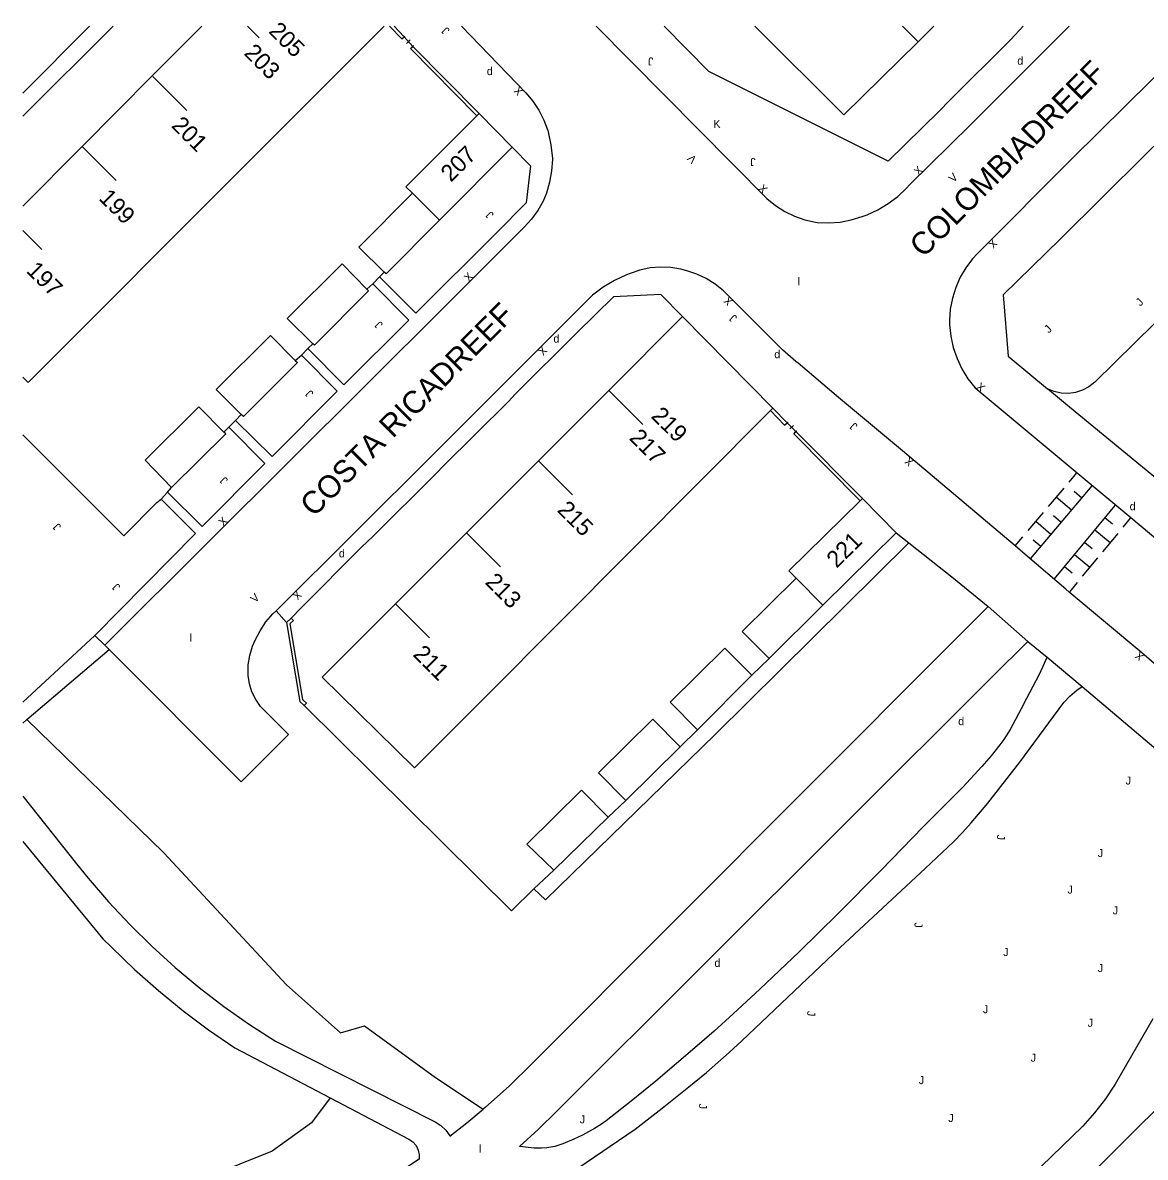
# Model space of a CAD drawing. Extents: x 134999 to 136502, y 457398 to 459002.
# Drawn here: x 135000 to 135070.1, y 458929.4 to 459000.2 of the extents above; entities that cross this region are included whole.
import ezdxf

# ---------------------------------------------------------------- set-up
doc = ezdxf.new("R2010")
doc.units = 0
for name, color, linetype in [('RI_DGTB_15', 7, 'Continuous'), ('RI_DGTB_19', 7, 'Continuous'), ('RI_DGTB_29', 7, 'Continuous'), ('RI_DGTB_3', 7, 'Continuous'), ('RI_DGTB_30', 7, 'Continuous'), ('RI_DGTB_31', 7, 'Continuous'), ('RI_DGTB_35', 7, 'Continuous'), ('RI_DGTB_36', 7, 'Continuous'), ('RI_DGTB_37', 7, 'Continuous'), ('RI_DGTB_4', 7, 'Continuous'), ('RI_DGTB_43', 7, 'Continuous'), ('RI_DGTB_48', 7, 'Continuous'), ('RI_DGTB_53', 7, 'Continuous'), ('RI_DGTB_54', 7, 'Continuous'), ('RI_DGTB_6', 7, 'Continuous')]:
    doc.layers.add(name, color=color, linetype=linetype)

msp = doc.modelspace()

# ---------------------------------------------------------------- linework, layer by layer
at = {"layer": 'RI_DGTB_15'}
for p, q in [((135014.033, 459000), (135014.765, 458999.269)), ((135054.914, 459000), (135055.893, 458999.025)), ((135008.117, 458996.861), (135010.239, 458994.741)), ((135003.706, 458992.48), (135005.828, 458990.36)), ((135024.341, 458989.562), (135026.024, 458987.889)), ((135000, 458987.237), (135001.187, 458986.051)), ((135036.59, 458977.249), (135038.713, 458975.129)), ((135032.199, 458972.855), (135034.322, 458970.735)), ((135027.698, 458968.351), (135029.821, 458966.231)), ((135048.276, 458965.536), (135049.956, 458963.841)), ((135023.275, 458963.925), (135025.398, 458961.805))]:
    msp.add_line(p, q, dxfattribs=at)
at = {"layer": 'RI_DGTB_19'}
for points in [[(135000.26, 458956.703), (135008.81, 458948.384), (135016.465, 458940.142), (135019.838, 458937.129), (135021.332, 458937.569), (135025.759, 458934.349), (135028.744, 458932.363)], [(135019.197, 458933.067), (135018.019, 458931.514), (135015.566, 458929.753), (135003.25, 458924.791), (135000, 458924.523)]]:
    msp.add_lwpolyline(points, dxfattribs=at)
at = {"layer": 'RI_DGTB_3'}
for p, q in [((135041.197, 458981.86), (135036.59, 458977.249)), ((135046.823, 458976.146), (135041.197, 458981.86)), ((135036.59, 458977.249), (135032.199, 458972.855)), ((135032.199, 458972.855), (135027.698, 458968.351)), ((135027.698, 458968.351), (135023.275, 458963.925)), ((135023.275, 458963.925), (135018.696, 458959.343))]:
    msp.add_line(p, q, dxfattribs=at)
at = {"layer": 'RI_DGTB_31'}
for p, q in [((135065.327, 458971.528), (135065.809, 458972.096)), ((135062.906, 458966.741), (135066.762, 458971.287)), ((135064.041, 458970.012), (135065.005, 458971.149)), ((135065.477, 458969.772), (135064.523, 458970.581)), ((135066.119, 458970.529), (135065.642, 458970.934)), ((135068.18, 458970.075), (135064.393, 458965.486)), ((135062.756, 458968.497), (135063.72, 458969.633)), ((135064.834, 458969.015), (135064.358, 458969.419)), ((135067.549, 458969.311), (135068.031, 458968.913)), ((135069.144, 458969.28), (135068.671, 458968.707)), ((135064.191, 458968.257), (135063.238, 458969.065)), ((135066.918, 458968.546), (135067.882, 458967.75)), ((135061.953, 458967.55), (135062.435, 458968.118)), ((135063.549, 458967.499), (135063.072, 458967.904)), ((135066.287, 458967.78), (135066.769, 458967.383)), ((135068.356, 458968.324), (135067.409, 458967.176)), ((135065.656, 458967.016), (135066.62, 458966.221)), ((135065.025, 458966.251), (135065.507, 458965.853)), ((135067.093, 458966.794), (135066.147, 458965.647)), ((135065.831, 458965.264), (135065.358, 458964.69))]:
    msp.add_line(p, q, dxfattribs=at)
at = {"layer": 'RI_DGTB_4'}
for p, q in [((135011.175, 459000), (135008.087, 458996.891)), ((135018.303, 458995.736), (135022.562, 459000)), ((135056.883, 459000), (135055.893, 458999.025)), ((135008.087, 458996.891), (135003.706, 458992.48)), ((135013.777, 458991.206), (135018.303, 458995.736)), ((135028.487, 458994.539), (135028.345, 458994.399)), ((135030.561, 458992.453), (135028.487, 458994.539)), ((135003.706, 458992.48), (135000, 458988.749)), ((135030.561, 458992.453), (135026.024, 458987.889)), ((135009.372, 458986.796), (135013.777, 458991.206)), ((135004.911, 458982.33), (135009.372, 458986.796)), ((135046.682, 458976.004), (135042.26, 458971.561)), ((135046.823, 458976.146), (135046.682, 458976.004)), ((135042.26, 458971.561), (135037.892, 458967.17)), ((135052.422, 458970.502), (135052.279, 458970.362)), ((135054.52, 458968.364), (135052.422, 458970.502)), ((135049.956, 458963.841), (135054.52, 458968.364)), ((135037.892, 458967.17), (135033.401, 458962.656)), ((135033.401, 458962.656), (135028.973, 458958.208))]:
    msp.add_line(p, q, dxfattribs=at)
for points in [[(135045.693, 459000), (135051.259, 458994.47), (135055.893, 458999.025)], [(135028.345, 458994.399), (135023.923, 458989.968), (135024.341, 458989.562)], [(135004.911, 458982.33), (135000.333, 458977.748), (135000, 458978.076)], [(135052.279, 458970.362), (135047.818, 458965.986), (135048.276, 458965.536)], [(135018.696, 458959.343), (135024.467, 458953.678), (135028.973, 458958.208)]]:
    msp.add_lwpolyline(points, dxfattribs=at)
at = {"layer": 'RI_DGTB_48'}
msp.add_line((135016.769, 458963.037), (135016.477, 458962.765), dxfattribs=at)
for points in [[(135000, 458974.474), (135006.314, 458968.167), (135008.371, 458970.248)], [(135016.477, 458962.765), (135017.297, 458957.826), (135017.577, 458957.579)], [(135017.577, 458957.579), (135017.709, 458957.729), (135017.482, 458957.929), (135016.692, 458962.692), (135016.905, 458962.891), (135016.769, 458963.037)], [(135017.577, 458957.579), (135030.52, 458944.746), (135031.899, 458946.123)]]:
    msp.add_lwpolyline(points, dxfattribs=at)
at = {"layer": 'RI_DGTB_53'}
for p, q in [((135022.273, 458984.353), (135021.853, 458983.909)), ((135017.794, 458979.874), (135017.399, 458979.461)), ((135013.283, 458975.381), (135012.863, 458974.963)), ((135009.032, 458970.902), (135008.644, 458970.464)), ((135060.261, 458963.759), (135057.763, 458961.254)), ((135060.261, 458963.759), (135062.737, 458961.579)), ((135062.737, 458961.579), (135060.502, 458959.349)), ((135063.944, 458960.593), (135066.133, 458958.765)), ((135000, 458956.482), (135000.26, 458956.703))]:
    msp.add_line(p, q, dxfattribs=at)
for points in [[(135055.31, 458967.739), (135043.248, 458955.793), (135032.626, 458945.438), (135031.899, 458946.123)], [(135062.493, 458957.674), (135063.457, 458959.489), (135063.711, 458960.036), (135063.944, 458960.593)], [(135064.051, 458956.487), (135064.984, 458957.756), (135065.364, 458958.167), (135065.799, 458958.528), (135066.133, 458958.765)], [(135066.133, 458958.765), (135072.503, 458953.381)], [(135093.884, 458928.201), (135096.531, 458930.711), (135082.811, 458944.401), (135076.201, 458937.811), (135072.181, 458933.771), (135060.061, 458921.711), (135048.021, 458909.651), (135043.931, 458905.601), (135039.901, 458901.541), (135035.271, 458896.931), (135035.341, 458892.921), (135036.741, 458891.621), (135049.311, 458879.041), (135053.371, 458883.021)], [(135070.551, 458938.001), (135068.202, 458933.935), (135067.592, 458933.009), (135066.917, 458932.13), (135066.181, 458931.301), (135062.941, 458928.171), (135060.251, 458925.921), (135059.868, 458925.66), (135058.686, 458924.917), (135057.463, 458924.243), (135056.203, 458923.641), (135054.911, 458923.111), (135053.931, 458922.851), (135053.564, 458922.771), (135052.182, 458922.522), (135050.787, 458922.352), (135049.386, 458922.261), (135047.981, 458922.251), (135046.981, 458922.281), (135045.955, 458922.366), (135044.866, 458922.534), (135043.791, 458922.781)]]:
    msp.add_lwpolyline(points, dxfattribs=at)
at = {"layer": 'RI_DGTB_54'}
for p, q in [((135000, 458994.385), (135005.641, 459000)), ((135000, 458995.817), (135004.179, 459000)), ((135023.805, 458999.325), (135023.182, 459000)), ((135023.864, 458999.379), (135023.746, 458999.271)), ((135024.347, 458998.737), (135023.805, 458999.325)), ((135024.347, 458998.737), (135023.805, 458999.325)), ((135024.194, 458999.14), (135023.958, 458998.923)), ((135024.406, 458998.791), (135024.288, 458998.683)), ((135028.487, 458994.539), (135024.347, 458998.737)), ((135022.568, 458984.647), (135022.273, 458984.353)), ((135021.489, 458983.571), (135021.853, 458983.909)), ((135017.794, 458979.874), (135018.114, 458980.162)), ((135017.018, 458979.126), (135017.399, 458979.461)), ((135013.283, 458975.381), (135013.647, 458975.752)), ((135047.726, 458975.235), (135046.823, 458976.146)), ((135012.561, 458974.655), (135012.863, 458974.963)), ((135047.781, 458975.289), (135047.672, 458975.181)), ((135048.271, 458974.685), (135047.726, 458975.235)), ((135048.271, 458974.685), (135047.726, 458975.235)), ((135048.109, 458975.069), (135047.889, 458974.851)), ((135048.326, 458974.739), (135048.216, 458974.631)), ((135052.422, 458970.502), (135048.271, 458974.685)), ((135009.032, 458970.902), (135009.29, 458971.181)), ((135008.371, 458970.248), (135008.644, 458970.464)), ((135054.52, 458968.364), (135055.31, 458967.739)), ((135015.815, 458963.494), (135016.477, 458962.765)), ((135000, 458957.782), (135004.498, 458961.957)), ((135005.128, 458961.348), (135004.498, 458961.957)), ((135005.128, 458961.348), (135005.406, 458961.069)), ((135062.737, 458961.579), (135063.944, 458960.593)), ((135000.26, 458956.703), (135005.406, 458961.069)), ((135045.517, 458959.461), (135046.598, 458960.513)), ((135041.041, 458955.001), (135042.134, 458956.065)), ((135036.558, 458950.599), (135037.647, 458951.651)), ((135033.151, 458947.301), (135031.899, 458946.123))]:
    msp.add_line(p, q, dxfattribs=at)
for points in [[(135027.384, 459000), (135031.411, 458995.843), (135031.848, 458995.323), (135032.227, 458994.749), (135032.537, 458994.136), (135032.773, 458993.49), (135032.795, 458993.407), (135032.969, 458992.582), (135033.064, 458991.745), (135033.064, 458991.684), (135033.018, 458990.968), (135032.894, 458990.261), (135032.691, 458989.572), (135032.481, 458989.081), (135032.152, 458988.494), (135031.756, 458987.95), (135031.298, 458987.456), (135026.385, 458982.532), (135011.654, 458967.869), (135005.128, 458961.348)], [(135022.898, 459000), (135023.671, 458999.201), (135023.805, 458999.325)], [(135035.803, 459000), (135046.461, 458989.239), (135046.99, 458988.804), (135047.567, 458988.434), (135048.183, 458988.134), (135048.829, 458987.907), (135049.497, 458987.757), (135049.597, 458987.742), (135050.31, 458987.714), (135051.022, 458987.765), (135051.723, 458987.896), (135052.405, 458988.104), (135052.71, 458988.225), (135053.389, 458988.538), (135054.031, 458988.922), (135054.628, 458989.372), (135055.174, 458989.884), (135055.358, 458990.083), (135059.171, 458993.834), (135065.326, 459000)], [(135062.447, 459000), (135061.684, 458999.161), (135057.852, 458995.356), (135057.236, 458994.721), (135054.017, 458991.574), (135042.83, 458997.175), (135040.053, 459000)], [(135073.719, 458999.84), (135065.562, 458991.784), (135059.596, 458985.795), (135059.301, 458985.472), (135058.881, 458984.916), (135058.527, 458984.316), (135058.244, 458983.679), (135058.036, 458983.014), (135057.906, 458982.329), (135057.855, 458981.634), (135057.863, 458981.358), (135057.939, 458980.641), (135058.094, 458979.937), (135058.326, 458979.254), (135058.632, 458978.601), (135059.009, 458977.986), (135059.451, 458977.416), (135065.816, 458972.104)], [(135028.345, 458994.399), (135024.205, 458998.597), (135024.347, 458998.737)], [(135075.359, 458997.155), (135070.054, 458991.954), (135064.768, 458986.708), (135061.208, 458983.213), (135061.519, 458979.401), (135063.969, 458977.352)], [(135030.561, 458992.453), (135031.697, 458991.269), (135031.424, 458988.966), (135029.57, 458987.094), (135024.531, 458982.075), (135022.273, 458984.353)], [(135061.945, 458967.541), (135054.92, 458973.484), (135050.921, 458976.815), (135048.403, 458978.947), (135048.264, 458979.058), (135047.435, 458979.782), (135046.661, 458980.565), (135043.997, 458983.224), (135043.738, 458983.478), (135043.228, 458983.891), (135042.672, 458984.239), (135042.078, 458984.517), (135041.454, 458984.721), (135041.09, 458984.819), (135040.452, 458984.925), (135039.807, 458984.952), (135039.163, 458984.898), (135038.531, 458984.766), (135037.92, 458984.556), (135037.686, 458984.463), (135036.941, 458984.113), (135036.234, 458983.692), (135035.571, 458983.205), (135025.689, 458973.307), (135015.815, 458963.494)], [(135021.853, 458983.909), (135024.1, 458981.65), (135020.046, 458977.596), (135017.794, 458979.874)], [(135041.197, 458981.86), (135039.839, 458983.236), (135036.875, 458983.097), (135034.615, 458980.876), (135030.741, 458977.012), (135030.323, 458976.562), (135026.246, 458972.533), (135025.829, 458972.089), (135021.847, 458968.123), (135021.179, 458967.489), (135017.393, 458963.684), (135016.769, 458963.037)], [(135071.907, 458982.668), (135066.926, 458977.765), (135066.56, 458977.475), (135066.16, 458977.263), (135065.729, 458977.124), (135065.281, 458977.062), (135064.829, 458977.081), (135064.387, 458977.178), (135063.969, 458977.352)], [(135017.399, 458979.461), (135019.639, 458977.196), (135015.567, 458973.116), (135013.283, 458975.381)], [(135072.003, 458970.736), (135065.346, 458976.209), (135063.969, 458977.352)], [(135046.682, 458976.004), (135047.56, 458975.078), (135047.726, 458975.235)], [(135012.863, 458974.963), (135015.115, 458972.685), (135011.196, 458968.764), (135009.032, 458970.902)], [(135052.279, 458970.362), (135048.128, 458974.543), (135048.271, 458974.685)], [(135065.816, 458972.104), (135069.167, 458969.308)], [(135004.498, 458961.957), (135010.782, 458968.326), (135008.644, 458970.464)], [(135069.167, 458969.308), (135072.028, 458966.92)], [(135055.31, 458967.739), (135058.105, 458965.526), (135060.261, 458963.759)], [(135065.329, 458964.655), (135065.117, 458964.832), (135062.719, 458966.886), (135061.945, 458967.541)], [(135072.431, 458958.649), (135069.858, 458960.862), (135065.329, 458964.655)], [(135005.406, 458961.069), (135013.633, 458952.81), (135016.598, 458955.774), (135015.217, 458957.129), (135014.852, 458957.512), (135014.548, 458957.946), (135014.314, 458958.421), (135014.153, 458958.925), (135014.07, 458959.448), (135014.065, 458959.521), (135014.081, 458960.117), (135014.178, 458960.706), (135014.351, 458961.277), (135014.517, 458961.658), (135014.817, 458962.249), (135015.186, 458962.799), (135015.618, 458963.302), (135015.815, 458963.494)], [(135057.763, 458961.254), (135031.829, 458935.245), (135030.38, 458933.832), (135028.876, 458932.477), (135028.744, 458932.363)], [(135062.493, 458957.674), (135061.651, 458956.085), (135061.256, 458955.457), (135061.006, 458955.112), (135060.453, 458954.424), (135059.878, 458953.759), (135058.679, 458952.48), (135056.205, 458949.993), (135053.56, 458947.281), (135050.898, 458944.587), (135048.471, 458942.203), (135046.008, 458939.858), (135044.346, 458938.314), (135043.157, 458937.242), (135041.951, 458936.191), (135039.517, 458934.112), (135037.988, 458932.86), (135036.419, 458931.647), (135036.065, 458931.392), (135035.7, 458931.156), (135034.94, 458930.736), (135034.414, 458930.488), (135033.711, 458930.198), (135033.213, 458930.043), (135032.717, 458929.956), (135032.382, 458929.929), (135031.933, 458929.931), (135031.003, 458930.03), (135032.191, 458931.121), (135033.343, 458932.248), (135060.502, 458959.349)], [(135033.305, 458927.54), (135034.142, 458928.277), (135034.653, 458928.683), (135038.242, 458931.115), (135039.922, 458932.425), (135041.586, 458933.755), (135042.679, 458934.661), (135044.106, 458935.904), (135044.902, 458936.636), (135051.022, 458942.465), (135056.339, 458947.402), (135058.095, 458949.069), (135058.665, 458949.644), (135059.211, 458950.242), (135060.25, 458951.483), (135062.25, 458954.036), (135064.051, 458956.487)], [(135000, 458951.915), (135003.367, 458947.686), (135004.08, 458946.801), (135005.352, 458945.324), (135006.684, 458943.901), (135008.073, 458942.533), (135009.516, 458941.223), (135011.013, 458939.974), (135012.559, 458938.787), (135014.153, 458937.665), (135015.791, 458936.609), (135025.739, 458931.58), (135026.097, 458931.348), (135026.406, 458931.054), (135026.654, 458930.707), (135026.673, 458930.674), (135027.719, 458931.505), (135028.744, 458932.363)], [(135000, 458949.08), (135005.012, 458943.003), (135005.534, 458942.475), (135006.973, 458941.096), (135008.467, 458939.776), (135010.013, 458938.516), (135011.608, 458937.32), (135013.25, 458936.189), (135019.197, 458933.067)], [(135019.197, 458933.067), (135024.101, 458930.492), (135024.355, 458930.321), (135024.557, 458930.09), (135024.693, 458929.816), (135024.753, 458929.515), (135024.741, 458929.253), (135023.205, 458928.219), (135021.034, 458926.921), (135018.823, 458925.692), (135016.574, 458924.533), (135014.289, 458923.447), (135011.972, 458922.433), (135009.623, 458921.492), (135007.246, 458920.627), (135004.843, 458919.837), (135002.415, 458919.123), (135000, 458918.495)]]:
    msp.add_lwpolyline(points, dxfattribs=at)
at = {"layer": 'RI_DGTB_6'}
for p, q in [((135046.598, 458960.513), (135049.956, 458963.841)), ((135045.517, 458959.461), (135042.134, 458956.065)), ((135041.041, 458955.001), (135037.647, 458951.651)), ((135036.558, 458950.599), (135033.151, 458947.301))]:
    msp.add_line(p, q, dxfattribs=at)
for points in [[(135024.341, 458989.562), (135020.975, 458986.2), (135022.568, 458984.647)], [(135026.024, 458987.889), (135022.687, 458984.531), (135022.568, 458984.647)], [(135021.489, 458983.571), (135019.944, 458985.159), (135016.515, 458981.745), (135018.114, 458980.162)], [(135021.489, 458983.571), (135021.592, 458983.465), (135018.207, 458980.07), (135018.114, 458980.162)], [(135017.018, 458979.126), (135015.478, 458980.673), (135012.067, 458977.304), (135013.647, 458975.752)], [(135017.018, 458979.126), (135017.145, 458978.998), (135013.773, 458975.629), (135013.647, 458975.752)], [(135012.561, 458974.655), (135010.992, 458976.232), (135007.645, 458972.901), (135009.29, 458971.181)], [(135009.29, 458971.181), (135012.672, 458974.544), (135012.561, 458974.655)], [(135048.276, 458965.536), (135044.906, 458962.2), (135046.598, 458960.513)], [(135045.517, 458959.461), (135043.832, 458961.154), (135040.424, 458957.782), (135042.134, 458956.065)], [(135041.041, 458955.001), (135039.344, 458956.73), (135035.944, 458953.367), (135037.647, 458951.651)], [(135036.558, 458950.599), (135034.875, 458952.29), (135031.469, 458948.927), (135033.151, 458947.301)]]:
    msp.add_lwpolyline(points, dxfattribs=at)

# ---------------------------------------------------------------- texts
at = {"layer": 'RI_DGTB_29'}
for p in [(135028.972, 458996.944), (135062.089, 458997.596), (135033.132, 458980.239), (135046.918, 458979.265), (135069.101, 458969.77), (135019.74, 458966.827), (135058.401, 458956.348), (135043.181, 458941.253)]:
    msp.add_text('d', height=0.5, dxfattribs=at).set_placement(p)
at = {"layer": 'RI_DGTB_30'}
for s, height, rotation, p in [('X', 0.5, 134.18288, (135031.285, 458995.963)), ('V', 0.499, 134.57721, (135042.114, 458991.718)), ('X', 0.5, 44.56098, (135055.927, 458990.639)), ('V', 0.5, 44.56098, (135058.103, 458990.199)), ('X', 0.5, 314.80395, (135045.879, 458989.825)), ('X', 0.5, 224.74738, (135060.547, 458986.747)), ('X', 0.5, 45.06414, (135027.849, 458984)), ('X', 0.5, 135.063, (135044.381, 458982.842)), ('X', 0.5, 225.06413, (135032.433, 458980.061)), ('X', 0.5, 320.14523, (135059.47, 458977.402)), ('X', 0.5, 139.74527, (135055.671, 458972.85)), ('X', 0.5, 45.06414, (135012.526, 458968.735)), ('V', 0.5, 44.82247, (135014.51, 458963.959)), ('X', 0.5, 225.06413, (135017.12, 458964.792)), ('X', 0.5, 140.05791, (135070.05, 458960.702))]:
    msp.add_text(s, height=height, rotation=rotation, dxfattribs=at).set_placement(p)
msp.add_text('K', height=0.5, dxfattribs=at).set_placement((135043.114, 458993.647))
at = {"layer": 'RI_DGTB_31'}
for rotation, p in [(134.46136, (135026.688, 458999.76)), (179.99998, (135039.367, 458998.046)), (179.99998, (135045.751, 458991.773)), (134.46136, (135029.442, 458988.252)), (44.7387, (135069.774, 458982.48)), (139.41843, (135044.638, 458981.827)), (134.46136, (135022.519, 458981.387)), (44.7387, (135064.057, 458980.799)), (134.46136, (135018.186, 458977.092)), (139.41843, (135052.157, 458975.078)), (134.46136, (135012.848, 458971.673)), (134.46136, (135002.431, 458968.773)), (134.46136, (135006.128, 458965.013)), (359.99973, (135068.851, 458952.642)), (268.90521, (135060.823, 458949.517)), (359.99973, (135067.111, 458948.112)), (359.99973, (135065.221, 458945.832)), (359.99973, (135068.041, 458944.532)), (268.90521, (135055.674, 458944.033)), (359.99973, (135061.211, 458941.932)), (359.99973, (135067.111, 458940.932)), (359.99973, (135059.941, 458938.362)), (268.90521, (135048.979, 458938.506)), (359.99973, (135066.481, 458937.512)), (359.99973, (135062.921, 458935.332)), (359.99973, (135055.941, 458933.932)), (268.90521, (135042.217, 458932.717)), (359.99973, (135034.771, 458931.482)), (359.99973, (135057.781, 458931.562))]:
    msp.add_text('J', height=0.5, rotation=rotation, dxfattribs=at).set_placement(p)
at = {"layer": 'RI_DGTB_35'}
for s, rotation, p in [('205', 315.1057, (135015.3, 458999.629)), ('207', 44.8454, (135026.732, 458990.217)), ('197', 315.0162, (135000.177, 458984.676)), ('219', 315.0244, (135039.177, 458975.595)), ('221', 44.9023, (135050.815, 458966.107)), ('211', 315.0244, (135024.312, 458960.716))]:
    msp.add_text(s, height=1.054, rotation=rotation, dxfattribs=at).set_placement(p)
at = {"layer": 'RI_DGTB_36'}
for s, rotation, p in [('203', 315.0162, (135013.755, 458998.26)), ('201', 315.0162, (135009.228, 458993.733)), ('199', 315.0162, (135004.702, 458989.205)), ('217', 315.0244, (135037.814, 458974.229)), ('215', 315.0244, (135033.313, 458969.725)), ('213', 315.0244, (135028.812, 458965.221))]:
    msp.add_text(s, height=1.054, rotation=rotation, dxfattribs=at).set_placement(p)
at = {"layer": 'RI_DGTB_37'}
for s, rotation, p in [('COLOMBIADREEF', 45.1403, (135056.22, 458985.485)), ('COSTA RICADREEF', 44.91632, (135018.17, 458969.297))]:
    msp.add_text(s, height=1.4, rotation=rotation, dxfattribs=at).set_placement(p)
at = {"layer": 'RI_DGTB_43'}
for p in [(135048.382, 458983.813), (135010.419, 458961.566), (135028.475, 458929.651)]:
    msp.add_text('l', height=0.5, dxfattribs=at).set_placement(p)

doc.saveas('drawing.dxf')
